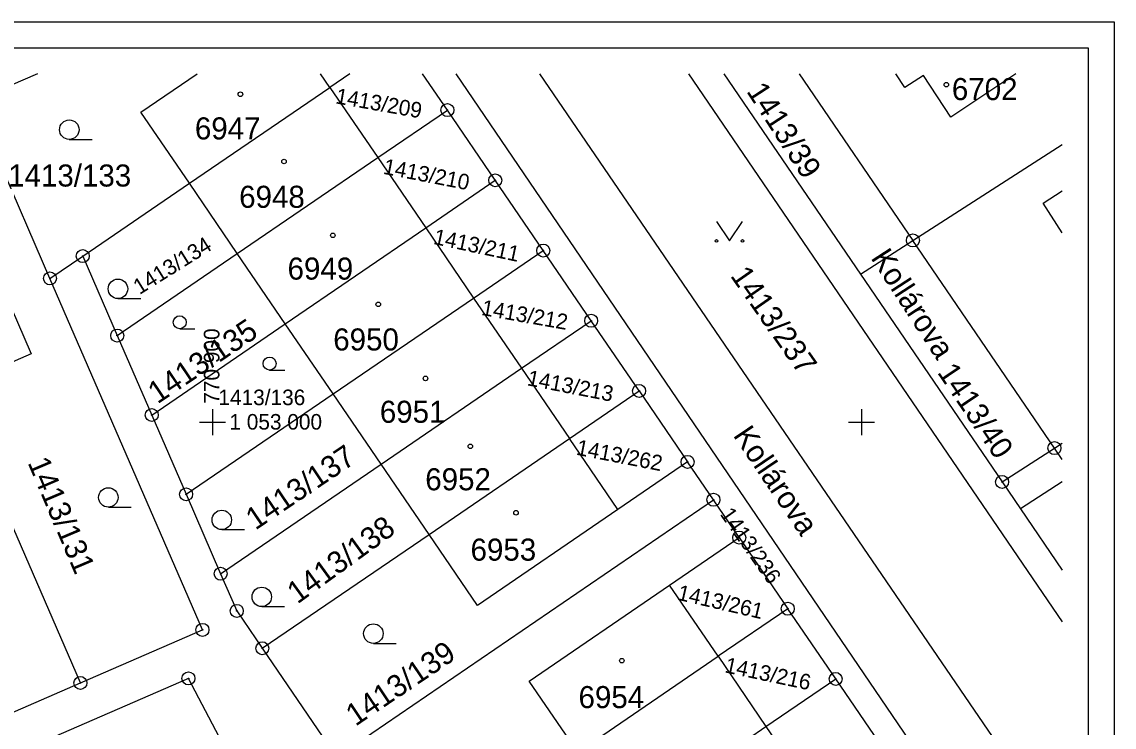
# Model space of a CAD drawing. Extents: x -771260 to -770828, y -1053564 to -1052811.
# Drawn here: x -770914.7 to -770830.5, y -1053023.5 to -1052969.2 of the extents above; entities that cross this region are included whole.
import ezdxf

# ---------------------------------------------------------------- set-up
doc = ezdxf.new("R2010")
doc.units = 0
for name, color, linetype in [('14_8_2023_krizky', 7, 'Continuous'), ('25_3_2019_krizky_JTSK', 7, 'Continuous'), ('25_3_2019_ram_ggs', 7, 'Continuous'), ('DKM_Hranice parcel', 7, 'Continuous'), ('DKM_Parcelní čísla', 7, 'Continuous'), ('DKM_Pop  PČ popisy', 7, 'Continuous'), ('DKM_Značky bodu BP', 7, 'Continuous'), ('DKM_Značky budov', 7, 'Continuous'), ('DKM_Značky kultur', 7, 'Continuous')]:
    doc.layers.add(name, color=color, linetype=linetype)

# ---------------------------------------------------------------- blocks, each defined once
blk = doc.blocks.new('KRIZEK')
at = {"layer": '25_3_2019_krizky_JTSK'}
for p, q in [((0, 10), (0, -10)), ((-10, 0), (10, 0))]:
    blk.add_line(p, q, dxfattribs=at)

msp = doc.modelspace()

# ---------------------------------------------------------------- linework, layer by layer
at = {"layer": '14_8_2023_krizky'}
for p, q in [((-770850, -1052999), (-770850, -1053001)), ((-770851, -1053000), (-770849, -1053000))]:
    msp.add_line(p, q, dxfattribs=at)
at = {"layer": '25_3_2019_ram_ggs'}
for points in [[(-771251.022, -1053563.673), (-771251.022, -1052969.173), (-770830.522, -1052969.173), (-770830.522, -1053563.673)], [(-771249.022, -1053561.673), (-771249.022, -1052971.173), (-770832.522, -1052971.173), (-770832.522, -1053561.673)]]:
    msp.add_lwpolyline(points, close=True, dxfattribs=at)
at = {"layer": 'DKM_Hranice parcel'}
for p, q in [((-770890.96, -1052974.22), (-770891.676, -1052973.173)), ((-770889.423, -1052973.173), (-770890.96, -1052974.22)), ((-770881.9, -1052975.97), (-770883.808, -1052973.173)), ((-770860.594, -1052973.173), (-770850.07, -1052988.61)), ((-770854.782, -1052973.173), (-770846.03, -1052986.01)), ((-770901.78, -1052981.61), (-770890.96, -1052974.22)), ((-770890.96, -1052974.22), (-770887.27, -1052979.63)), ((-770912.52, -1052988.94), (-770918.43, -1052975.32)), ((-770887.27, -1052979.63), (-770881.9, -1052975.97)), ((-770878.21, -1052981.38), (-770881.9, -1052975.97)), ((-770846.03, -1052986.01), (-770834.522, -1052978.608)), ((-770898.09, -1052987.02), (-770887.27, -1052979.63)), ((-770887.27, -1052979.63), (-770883.57, -1052985.04)), ((-770883.57, -1052985.04), (-770878.21, -1052981.38)), ((-770874.51, -1052986.79), (-770878.21, -1052981.38)), ((-770910, -1052987.22), (-770901.78, -1052981.61)), ((-770898.09, -1052987.02), (-770901.78, -1052981.61)), ((-770894.39, -1052992.43), (-770883.57, -1052985.04)), ((-770883.57, -1052985.04), (-770879.88, -1052990.45)), ((-770850.07, -1052988.61), (-770846.03, -1052986.01)), ((-770835.12, -1053002.01), (-770846.03, -1052986.01)), ((-770912.52, -1052988.94), (-770910, -1052987.22)), ((-770910, -1052987.22), (-770907.34, -1052993.34)), ((-770907.34, -1052993.34), (-770898.09, -1052987.02)), ((-770894.39, -1052992.43), (-770898.09, -1052987.02)), ((-770879.88, -1052990.45), (-770874.51, -1052986.79)), ((-770870.82, -1052992.2), (-770874.51, -1052986.79)), ((-770850.07, -1052988.61), (-770839.16, -1053004.61)), ((-770890.7, -1052997.84), (-770879.88, -1052990.45)), ((-770879.88, -1052990.45), (-770876.19, -1052995.86)), ((-770904.68, -1052999.46), (-770894.39, -1052992.43)), ((-770890.7, -1052997.84), (-770894.39, -1052992.43)), ((-770876.19, -1052995.86), (-770870.82, -1052992.2)), ((-770867.13, -1052997.6), (-770870.82, -1052992.2)), ((-770907.34, -1052993.34), (-770904.68, -1052999.46)), ((-770887.01, -1053003.25), (-770876.19, -1052995.86)), ((-770876.19, -1052995.86), (-770872.49, -1053001.27)), ((-770910.18, -1053020.1), (-770920.04, -1052997.38)), ((-770902.03, -1053005.57), (-770890.7, -1052997.84)), ((-770887.01, -1053003.25), (-770890.7, -1052997.84)), ((-770872.49, -1053001.27), (-770867.13, -1052997.6)), ((-770867.13, -1052997.6), (-770863.39, -1053003.07)), ((-770904.68, -1052999.46), (-770902.03, -1053005.57)), ((-770883.31, -1053008.66), (-770872.49, -1053001.27)), ((-770868.76, -1053006.74), (-770872.49, -1053001.27)), ((-770839.16, -1053004.61), (-770835.12, -1053002.01)), ((-770834.522, -1053002.887), (-770835.12, -1053002.01)), ((-770899.37, -1053011.69), (-770887.01, -1053003.25)), ((-770883.31, -1053008.66), (-770887.01, -1053003.25)), ((-770863.39, -1053003.07), (-770868.76, -1053006.74)), ((-770861.4, -1053005.99), (-770863.39, -1053003.07)), ((-770839.16, -1053004.61), (-770837.75, -1053006.68)), ((-770834.522, -1053004.603), (-770837.75, -1053006.68)), ((-770902.03, -1053005.57), (-770899.37, -1053011.69)), ((-770890.44, -1053025.82), (-770861.4, -1053005.99)), ((-770859.41, -1053008.9), (-770861.4, -1053005.99)), ((-770837.75, -1053006.68), (-770834.522, -1053011.414)), ((-770896.16, -1053017.43), (-770883.31, -1053008.66)), ((-770864.78, -1053012.57), (-770859.41, -1053008.9)), ((-770859.41, -1053008.9), (-770855.67, -1053014.38)), ((-770861.04, -1053018.04), (-770864.78, -1053012.57)), ((-770855.67, -1053014.38), (-770861.04, -1053018.04)), ((-770851.98, -1053019.79), (-770855.67, -1053014.38)), ((-770896.16, -1053017.43), (-770890.44, -1053025.82)), ((-770871.86, -1053025.43), (-770861.04, -1053018.04)), ((-770861.04, -1053018.04), (-770857.35, -1053023.45)), ((-770916.18, -1053022.7), (-770910.18, -1053020.1)), ((-770857.35, -1053023.45), (-770851.98, -1053019.79)), ((-770848.28, -1053025.2), (-770851.98, -1053019.79)), ((-770868.16, -1053030.84), (-770857.35, -1053023.45)), ((-770857.35, -1053023.45), (-770853.65, -1053028.86))]:
    msp.add_line(p, q, dxfattribs=at)
for points in [[(-770913.483, -1052973.173), (-770918.43, -1052975.32)], [(-770901.78, -1052981.61), (-770905.52, -1052976.14), (-770901.175, -1052973.173)], [(-770881.25, -1052973.173), (-770834.522, -1053041.877)], [(-770834.522, -1053032.089), (-770874.765, -1052973.173)], [(-770863.322, -1052973.173), (-770834.522, -1053015.381)], [(-770838.088, -1052973.173), (-770843.1, -1052976.52), (-770845.21, -1052973.31), (-770846.64, -1052974.24), (-770847.355, -1052973.173)], [(-770834.522, -1052985.416), (-770836, -1052983.13), (-770834.522, -1052982.181)], [(-770919.18, -1052982.73), (-770913.96, -1052994.75), (-770920.04, -1052997.38)], [(-770910.18, -1053020.1), (-770900.77, -1053016.01), (-770912.52, -1052988.94)], [(-770835.12, -1053002.01), (-770834.522, -1053001.626)], [(-770868.76, -1053006.74), (-770879.58, -1053014.13), (-770883.31, -1053008.66)], [(-770899.37, -1053011.69), (-770898.13, -1053014.55), (-770896.16, -1053017.43)], [(-770871.86, -1053025.43), (-770875.59, -1053019.96), (-770864.78, -1053012.57)], [(-770901.85, -1053019.75), (-770939.58, -1053036.13), (-770933.42, -1053050.31), (-770907.27, -1053036.6), (-770896.08, -1053030.75), (-770901.85, -1053019.75)]]:
    msp.add_lwpolyline(points, dxfattribs=at)
at = {"layer": 'DKM_Značky bodu BP'}
for centre, radius in [((-770881.9, -1052975.97), 0.5), ((-770881.9, -1052975.97), 0.0303), ((-770878.21, -1052981.38), 0.5), ((-770878.21, -1052981.38), 0.0303), ((-770846.03, -1052986.01), 0.5), ((-770874.51, -1052986.79), 0.5), ((-770846.03, -1052986.01), 0.0303), ((-770910, -1052987.22), 0.5), ((-770910, -1052987.22), 0.0303), ((-770874.51, -1052986.79), 0.0303), ((-770912.52, -1052988.94), 0.5), ((-770912.52, -1052988.94), 0.0303), ((-770870.82, -1052992.2), 0.5), ((-770870.82, -1052992.2), 0.0303), ((-770907.34, -1052993.34), 0.5), ((-770907.34, -1052993.34), 0.0303), ((-770867.13, -1052997.6), 0.5), ((-770867.13, -1052997.6), 0.0303), ((-770904.68, -1052999.46), 0.5), ((-770904.68, -1052999.46), 0.0303), ((-770835.12, -1053002.01), 0.5), ((-770863.39, -1053003.07), 0.5), ((-770835.12, -1053002.01), 0.0303), ((-770863.39, -1053003.07), 0.0303), ((-770839.16, -1053004.61), 0.5), ((-770902.03, -1053005.57), 0.5), ((-770839.16, -1053004.61), 0.0303), ((-770902.03, -1053005.57), 0.0303), ((-770861.4, -1053005.99), 0.5), ((-770861.4, -1053005.99), 0.0303), ((-770859.41, -1053008.9), 0.5), ((-770859.41, -1053008.9), 0.0303), ((-770899.37, -1053011.69), 0.5), ((-770899.37, -1053011.69), 0.0303), ((-770898.13, -1053014.55), 0.5), ((-770855.67, -1053014.38), 0.5), ((-770855.67, -1053014.38), 0.0303), ((-770898.13, -1053014.55), 0.0303), ((-770900.77, -1053016.01), 0.5), ((-770900.77, -1053016.01), 0.0303), ((-770896.16, -1053017.43), 0.5), ((-770896.16, -1053017.43), 0.0303), ((-770901.85, -1053019.75), 0.5), ((-770851.98, -1053019.79), 0.5), ((-770910.18, -1053020.1), 0.5), ((-770910.18, -1053020.1), 0.0303), ((-770901.85, -1053019.75), 0.0303), ((-770851.98, -1053019.79), 0.0303)]:
    msp.add_circle(centre, radius, dxfattribs=at)
at = {"layer": 'DKM_Značky budov'}
for centre in [(-770843.458, -1052974.011), (-770897.847, -1052974.749), (-770894.487, -1052979.929), (-770890.727, -1052985.619), (-770887.227, -1052990.929), (-770883.587, -1052996.639), (-770880.127, -1053001.869), (-770876.617, -1053006.989), (-770868.457, -1053018.379)]:
    msp.add_circle(centre, 0.175, dxfattribs=at)
at = {"layer": 'DKM_Značky kultur'}
for p, q in [((-770911.033, -1052978.23), (-770909.283, -1052978.23)), ((-770907.283, -1052990.49), (-770905.533, -1052990.49)), ((-770902.525, -1052992.82), (-770901.353, -1052992.82)), ((-770895.595, -1052996), (-770894.423, -1052996)), ((-770908.023, -1053006.56), (-770906.273, -1053006.56)), ((-770899.283, -1053008.29), (-770897.533, -1053008.29)), ((-770896.203, -1053014.22), (-770894.453, -1053014.22)), ((-770887.603, -1053017.05), (-770885.853, -1053017.05))]:
    msp.add_line(p, q, dxfattribs=at)
msp.add_lwpolyline([(-770861.16, -1052984.549), (-770860.16, -1052986.05), (-770859.16, -1052984.549)], dxfattribs=at)
for centre, radius in [((-770911.033, -1052977.48), 0.75), ((-770861.16, -1052986.049), 0.1), ((-770859.16, -1052986.049), 0.1), ((-770907.283, -1052989.74), 0.75), ((-770902.525, -1052992.317), 0.502), ((-770895.595, -1052995.497), 0.502), ((-770908.023, -1053005.81), 0.75), ((-770899.283, -1053007.54), 0.75), ((-770896.203, -1053013.47), 0.75), ((-770887.603, -1053016.3), 0.75)]:
    msp.add_circle(centre, radius, dxfattribs=at)

# ---------------------------------------------------------------- block references
at = {"layer": '14_8_2023_krizky', "xscale": 0.1, "yscale": 0.10000000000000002}
msp.add_blockref('KRIZEK', (-770900, -1053000), dxfattribs=at)

# ---------------------------------------------------------------- texts
at = {"layer": '14_8_2023_krizky'}
msp.add_text('770 900', height=1.2, rotation=90, dxfattribs=at).set_placement((-770899.465, -1052998.588))
msp.add_text('1 053 000', height=1.2, dxfattribs=at).set_placement((-770898.696, -1053000.584))
at = {"layer": 'DKM_Parcelní čísla'}
for s, height, rotation, p in [('1413/39', 1.7, 303, (-770858.896, -1052974.517)), ('1413/209', 1.2, 350, (-770890.57, -1052975.447)), ('1413/210', 1.2, 349, (-770886.899, -1052980.872)), ('1413/211', 1.2, 348, (-770883.036, -1052986.276)), ('1413/134', 1.2, 32, (-770905.622, -1052990.221)), ('1413/237', 1.7, 305, (-770860.146, -1052988.737)), ('1413/212', 1.2, 350, (-770879.33, -1052991.747)), ('1413/135', 1.7, 34, (-770904.233, -1052998.648)), ('1413/40', 1.7, 304, (-770844.195, -1052996.174)), ('1413/213', 1.2, 349, (-770875.809, -1052997.162)), ('1413/137', 1.7, 34, (-770896.693, -1053008.368)), ('1413/262', 1.2, 349, (-770872.029, -1053002.512)), ('1413/131', 1.7, 293, (-770914.262, -1053003.123)), ('1413/236', 1.2, 305, (-770860.931, -1053007.104)), ('1413/138', 1.7, 36, (-770893.454, -1053014.061)), ('1413/261', 1.2, 347, (-770864.243, -1053013.681)), ('1413/139', 1.7, 34, (-770888.983, -1053023.478)), ('1413/216', 1.2, 348, (-770860.586, -1053019.276))]:
    msp.add_text(s, height=height, rotation=rotation, dxfattribs=at).set_placement(p)
for s, height, p in [('6702', 1.7, (-770843.026, -1052975.2)), ('6947', 1.7, (-770901.354, -1052978.229)), ('1413/133', 1.7, (-770915.745, -1052981.86)), ('6948', 1.7, (-770897.944, -1052983.499)), ('6949', 1.7, (-770894.214, -1052989.029)), ('6950', 1.7, (-770890.694, -1052994.489)), ('1413/136', 1.2, (-770899.542, -1052998.7)), ('6951', 1.7, (-770887.104, -1053000.06)), ('6952', 1.7, (-770883.604, -1053005.259)), ('6953', 1.7, (-770880.114, -1053010.68)), ('6954', 1.7, (-770871.794, -1053022.04))]:
    msp.add_text(s, height=height, dxfattribs=at).set_placement(p)
at = {"layer": 'DKM_Pop  PČ popisy'}
for rotation, p in [(303, (-770849.318, -1052987.356)), (304, (-770859.93, -1053001.027))]:
    msp.add_text('Kollárova', height=1.7, rotation=rotation, dxfattribs=at).set_placement(p)

doc.saveas('drawing.dxf')
